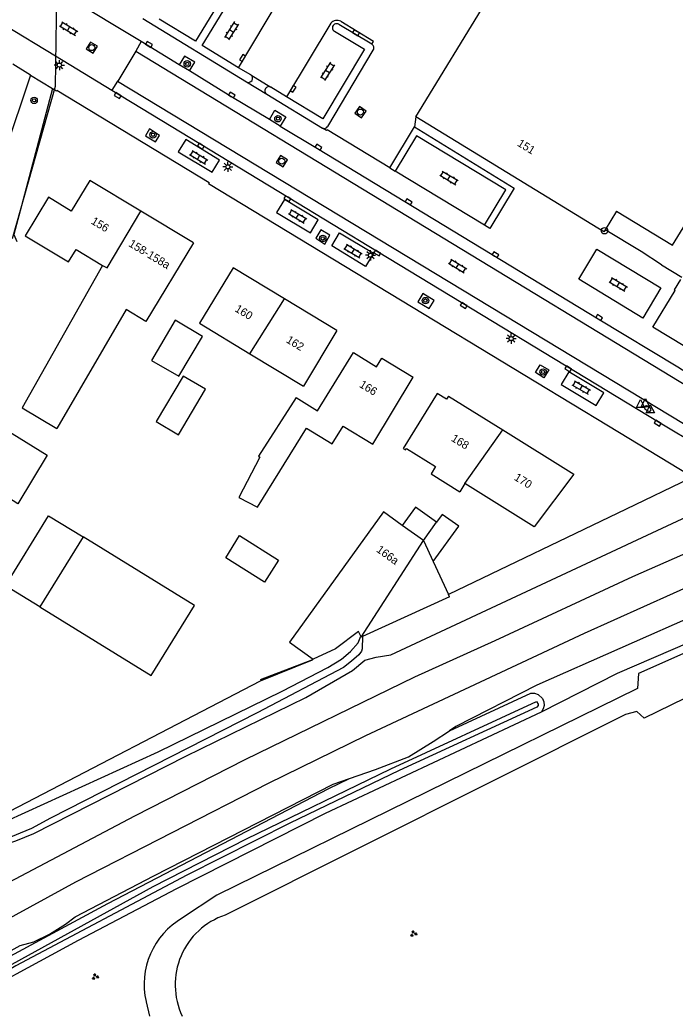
# Model space of a CAD drawing. Extents: x 136000 to 141014, y 402000 to 403500.
# Drawn here: x 138727.5 to 138808.4, y 402000 to 402123.2 of the extents above; entities that cross this region are included whole.
import ezdxf

# ---------------------------------------------------------------- set-up
doc = ezdxf.new("R2010")
doc.units = 0
for name, color, linetype in [('gg-afsc-draadraster', 7, 'Continuous'), ('gg-afsc-erfafscheiding', 7, 'Continuous'), ('gg-afsc-hekwerk', 7, 'Continuous'), ('gg-afsc-lijn draadraster', 7, 'Continuous'), ('gg-afsc-muur', 7, 'Continuous'), ('gg-anno-huisnummerreeks BGT', 7, 'Continuous'), ('gg-aspt-spoorlijn', 7, 'Continuous'), ('gg-bbg-bijgebouw', 7, 'Continuous'), ('gg-bbg-gedigitaliseerde bebouwing', 7, 'Continuous'), ('gg-bbg-gedigitaliseerde bijgebouw', 7, 'Continuous'), ('gg-bbg-hoofdgebouw', 7, 'Continuous'), ('gg-bbg-luifel en loopbrug', 7, 'Continuous'), ('gg-bbg-tussenscheiding', 7, 'Continuous'), ('gg-knt-BGT kruinlijn', 7, 'Continuous'), ('gg-knt-onverhard', 7, 'Continuous'), ('gg-knt-verharding', 7, 'Continuous'), ('gg-knt-verharding nz', 7, 'Continuous'), ('gg-kwrk-duiker nz buis', 7, 'Continuous'), ('gt-grn-vlakafsluiter', 7, 'Continuous'), ('gt-grn-weggrens', 7, 'Continuous'), ('gt-symb-boom', 7, 'Continuous'), ('gt-symb-brandkraan', 7, 'Continuous'), ('gt-symb-groenvak', 7, 'Continuous'), ('gt-symb-hoogtemerk', 7, 'Continuous'), ('gt-symb-klinker verharding', 7, 'Continuous'), ('gt-symb-kolk', 7, 'Continuous'), ('gt-symb-lichtmast', 7, 'Continuous'), ('gt-symb-rioolschacht', 7, 'Continuous'), ('gt-symb-waterafsluiter', 7, 'Continuous'), ('gx-grn-maaiveld', 7, 'Continuous')]:
    doc.layers.add(name, color=color, linetype=linetype)

# ---------------------------------------------------------------- blocks, each defined once
blk = doc.blocks.new('gt0-KL1')
at = {"layer": 'gt-symb-klinker verharding'}
for p, q in [((-1.15, 0.3), (1.15, 0.3)), ((-1, -0.3), (-1, 0.3)), ((-0.5, 0.3), (-0.5, 0.45)), ((0, -0.3), (0, 0.3)), ((0.5, 0.3), (0.5, 0.45)), ((1, -0.3), (1, 0.3)), ((-1.15, -0.3), (1.15, -0.3)), ((-0.5, -0.45), (-0.5, -0.3)), ((0.5, -0.45), (0.5, -0.3))]:
    blk.add_line(p, q, dxfattribs=at)
blk = doc.blocks.new('gt0-KOLK')
at = {"layer": 'gt-symb-kolk'}
blk.add_lwpolyline([(0, 0), (0.38, 0), (0.38, 0.4), (-0.37, 0.4), (-0.37, 0), (0, 0)], dxfattribs=at)
blk = doc.blocks.new('gt0-BOOM')
at = {"layer": 'gt-symb-boom'}
for radius in [0.4, 0.2]:
    blk.add_circle((0, 0), radius, dxfattribs=at)
blk = doc.blocks.new('gt0-RS')
at = {"layer": 'gt-symb-rioolschacht'}
blk.add_lwpolyline([(-0.5, -0.5), (0.5, -0.5), (0.5, 0.5), (-0.5, 0.5)], close=True, dxfattribs=at)
blk.add_circle((0, 0), 0.375, dxfattribs=at)
blk = doc.blocks.new('gt0-HMERK')
at = {"layer": 'gt-symb-hoogtemerk'}
blk.add_circle((0, 0), 0.4, dxfattribs=at)
blk.add_text('N.A.P', height=0.2, dxfattribs=at).set_placement((-0.35, -0.1))
blk = doc.blocks.new('gt0-LMAST')
at = {"layer": 'gt-symb-lichtmast'}
for p, q in [((-0.18, 0.17), (-0.45, 0.44)), ((0, 0.25), (0, 0.62)), ((0.17, 0.17), (0.44, 0.44)), ((-0.25, 0), (-0.63, 0)), ((-0.18, -0.18), (-0.45, -0.45)), ((0, -0.25), (0, -0.63)), ((0.44, -0.45), (0.17, -0.18)), ((0.25, 0), (0.62, 0))]:
    blk.add_line(p, q, dxfattribs=at)
blk.add_circle((0, 0), 0.25, dxfattribs=at)
blk = doc.blocks.new('gt0-GRVAK')
at = {"layer": 'gt-symb-groenvak'}
for p, q in [((-0.11, 0.19), (-0.23, 0.24)), ((-0.18, 0.15), (0.09, 0.15)), ((-0.09, 0.21), (-0.16, 0.32)), ((-0.05, 0.21), (-0.05, 0.39)), ((0, 0.21), (0.06, 0.32)), ((0.02, 0.19), (0.13, 0.24)), ((0.26, -0.05), (0.2, 0.06)), ((0.31, -0.05), (0.31, 0.13)), ((0.35, -0.05), (0.41, 0.06)), ((-0.24, -0.23), (-0.36, -0.18)), ((-0.32, -0.26), (-0.05, -0.26)), ((-0.23, -0.21), (-0.29, -0.1)), ((-0.18, -0.2), (-0.18, -0.02)), ((-0.14, -0.21), (-0.07, -0.1)), ((-0.12, -0.23), (0, -0.18)), ((0.24, -0.07), (0.12, -0.02)), ((0.17, -0.11), (0.44, -0.11)), ((0.37, -0.07), (0.49, -0.02))]:
    blk.add_line(p, q, dxfattribs=at)
blk = doc.blocks.new('gt0-WAFSL')
at = {"layer": 'gt-symb-waterafsluiter'}
for p, q in [((-0.5, -0.33), (0, 0.67)), ((0, 0.67), (0.5, -0.33)), ((0.5, -0.33), (-0.5, -0.33))]:
    blk.add_line(p, q, dxfattribs=at)
blk = doc.blocks.new('gt0-BR')
at = {"layer": 'gt-symb-brandkraan'}
for centre, radius, start, end in [((-0.24, 0), 0.206, 107.5669, 252.4331), ((0.6, -2.66), 3, 106.892, 107.5669), ((0, -0.69), 0.938, 73.108, 106.892), ((-0.6, -2.66), 3, 72.4331, 73.108), ((0.24, 0), 0.206, 287.567, 72.4331), ((0.6, 2.66), 3, 252.4331, 253.108), ((0, 0.69), 0.938, 253.108, 286.8921), ((-0.6, 2.66), 3, 286.8921, 287.567)]:
    blk.add_arc(centre, radius, start, end, dxfattribs=at)

msp = doc.modelspace()

# ---------------------------------------------------------------- linework, layer by layer
at = {"layer": 'gg-afsc-draadraster'}
msp.add_lwpolyline([(138707.99, 402015.99), (138725.19, 402024.81), (138757.19, 402041.44), (138763.59, 402044.05), (138763.67, 402044.14)], dxfattribs=at)
at = {"layer": 'gg-afsc-erfafscheiding'}
for p, q in [((138731.49, 402114.69), (138727.65, 402100.2)), ((138806.71, 402092.91), (138809.24, 402091.36))]:
    msp.add_line(p, q, dxfattribs=at)
msp.add_lwpolyline([(138727.65, 402100.2), (138726.71, 402096.63), (138727.06, 402095.77)], dxfattribs=at)
at = {"layer": 'gg-afsc-hekwerk'}
for p, q in [((138804.21, 402094.56), (138799.76, 402097.24)), ((138763.59, 402044.05), (138757.15, 402041.57))]:
    msp.add_line(p, q, dxfattribs=at)
at = {"layer": 'gg-afsc-lijn draadraster'}
msp.add_lwpolyline([(138707.99, 402015.99), (138725.19, 402024.81), (138757.19, 402041.44), (138763.59, 402044.05), (138763.67, 402044.14)], dxfattribs=at)
at = {"layer": 'gg-afsc-muur'}
msp.add_line((138806.71, 402092.91), (138804.21, 402094.56), dxfattribs=at)
at = {"layer": 'gg-aspt-spoorlijn'}
for points in [[(138704.79, 402000), (138710.74, 402003.54), (138717.86, 402007.58), (138734.37, 402016.59), (138758.15, 402028.78), (138770.17, 402034.71), (138797.19, 402047.35), (138822.84, 402058.9), (138865.06, 402077.37), (138894.97, 402090.09), (139118.02, 402185.84), (139147.5, 402198.53), (139174.15, 402210.16), (139186.04, 402215.07), (139222.15, 402230.71), (139232.46, 402234.96), (139247.95, 402241.74), (139266.94, 402249.8), (139312.8, 402269.59), (139342.64, 402282.24)], [(138697, 402000), (138697.64, 402000.38), (138703.06, 402003.72), (138713.49, 402009.48), (138718.51, 402012.38), (138726.14, 402016.57), (138741.65, 402024.75), (138755.26, 402031.73), (138776.24, 402041.95), (138786.18, 402046.43), (138803.15, 402054.35), (138845.09, 402072.82)]]:
    msp.add_lwpolyline(points, dxfattribs=at)
at = {"layer": 'gg-bbg-bijgebouw'}
for p, q in [((138777.29, 402058.79), (138778.49, 402056.19)), ((138778.49, 402056.19), (138780.4, 402052.11)), ((138780.53, 402051.82), (138780.4, 402052.11)), ((138743.68, 402042.12), (138749.01, 402050.78))]:
    msp.add_line(p, q, dxfattribs=at)
at = {"layer": 'gg-bbg-gedigitaliseerde bebouwing'}
for p, q in [((138776.35, 402111.18), (138785.43, 402126.04)), ((138749.65, 402085.66), (138755.86, 402081.89)), ((138755.86, 402081.89), (138762.49, 402077.87)), ((138782.41, 402065.85), (138781.78, 402064.83)), ((138791, 402060.51), (138782.41, 402065.85))]:
    msp.add_line(p, q, dxfattribs=at)
for points in [[(138748.9, 402095.61), (138743.01, 402085.89), (138740.59, 402087.36), (138731.99, 402072.65)], [(138761.59, 402076.5), (138756.93, 402069.23), (138757.09, 402069.12), (138754.48, 402064.12), (138756.81, 402062.91), (138762.84, 402072.71)]]:
    msp.add_lwpolyline(points, dxfattribs=at)
at = {"layer": 'gg-bbg-gedigitaliseerde bijgebouw'}
for p, q in [((138777.29, 402058.79), (138778.93, 402061.06)), ((138749.01, 402050.78), (138735.25, 402059.25)), ((138729.92, 402050.59), (138743.68, 402042.12))]:
    msp.add_line(p, q, dxfattribs=at)
for points in [[(138743.69, 402081.07), (138747.09, 402079.12), (138750.01, 402084.05), (138746.64, 402086.05), (138743.69, 402081.07)], [(138744.3, 402073.5), (138747.05, 402071.87), (138750.39, 402077.5), (138747.63, 402079.13), (138744.3, 402073.5)], [(138722.13, 402074.71), (138730.83, 402069.37), (138727.19, 402063.36), (138720.38, 402067.66)], [(138778.93, 402061.06), (138776.33, 402062.94), (138774.69, 402060.67)], [(138729.92, 402050.59), (138725.67, 402053.21), (138731, 402061.87), (138735.25, 402059.25)], [(138752.88, 402056.68), (138754.59, 402059.42), (138759.4, 402056.39), (138757.68, 402053.66), (138752.88, 402056.68)]]:
    msp.add_lwpolyline(points, dxfattribs=at)
at = {"layer": 'gg-bbg-hoofdgebouw'}
for p, q in [((138748.9, 402095.61), (138742.38, 402099.54)), ((138801.16, 402099.53), (138799.76, 402097.24)), ((138766.6, 402084.77), (138760.13, 402088.69)), ((138766.6, 402084.77), (138762.49, 402077.87)), ((138780.38, 402076.65), (138787.09, 402072.48))]:
    msp.add_line(p, q, dxfattribs=at)
for points in [[(138799.76, 402097.24), (138799.6, 402096.97), (138776.35, 402111.18)], [(138801.16, 402099.53), (138808.08, 402095.31), (138814.57, 402105.92)], [(138742.38, 402099.54), (138736.09, 402103.34), (138733.8, 402099.54), (138730.97, 402101.24), (138728.1, 402096.48), (138733.47, 402093.25), (138734.4, 402094.79), (138737.67, 402092.81)], [(138737.67, 402092.81), (138727.71, 402075.23), (138731.99, 402072.65)], [(138760.13, 402088.69), (138753.81, 402092.52), (138749.65, 402085.66)], [(138761.59, 402076.5), (138764.23, 402074.82), (138768.64, 402082.04)], [(138768.64, 402082.04), (138771.49, 402080.29), (138772.15, 402081.37), (138776.03, 402079.01)], [(138762.84, 402072.71), (138766.04, 402070.76), (138767.37, 402072.94), (138771.04, 402070.7), (138776.03, 402079.01)], [(138780.38, 402076.65), (138780.15, 402076.29), (138779.01, 402076.99), (138774.79, 402070.19), (138775.08, 402070.01), (138775.19, 402070.19), (138778.81, 402067.95), (138778.24, 402067.03), (138781.78, 402064.83)], [(138787.09, 402072.48), (138795.89, 402067.02), (138791, 402060.51)], [(138774.69, 402060.67), (138772.38, 402062.34), (138760.74, 402046.23), (138763.67, 402044.14)]]:
    msp.add_lwpolyline(points, dxfattribs=at)
at = {"layer": 'gg-bbg-luifel en loopbrug'}
msp.add_lwpolyline([(138778.49, 402056.19), (138781.66, 402060.57), (138779.63, 402062.04), (138778.93, 402061.06)], dxfattribs=at)
at = {"layer": 'gg-bbg-tussenscheiding'}
for p, q in [((138755.86, 402081.89), (138760.13, 402088.69)), ((138782.41, 402065.85), (138787.09, 402072.48)), ((138777.29, 402058.79), (138774.69, 402060.67)), ((138735.25, 402059.25), (138729.92, 402050.59)), ((138769.61, 402046.85), (138777.29, 402058.79))]:
    msp.add_line(p, q, dxfattribs=at)
msp.add_lwpolyline([(138737.67, 402092.81), (138738.21, 402092.52), (138742.38, 402099.54)], dxfattribs=at)
at = {"layer": 'gg-knt-BGT kruinlijn'}
for p, q in [((138769.76, 402046.92), (138769.73, 402045.43)), ((138769.73, 402045.43), (138769.65, 402045.13)), ((138769.33, 402044.66), (138768.43, 402043.87)), ((138769.65, 402045.13), (138769.33, 402044.66)), ((138767.41, 402043.09), (138756.76, 402037.5)), ((138768.43, 402043.87), (138767.41, 402043.09)), ((138756.76, 402037.5), (138731.23, 402024.49)), ((138731.23, 402024.49), (138728.89, 402023.19)), ((138728.89, 402023.19), (138725.6, 402021.85))]:
    msp.add_line(p, q, dxfattribs=at)
at = {"layer": 'gg-knt-onverhard'}
for p, q in [((138828.38, 402053.32), (138803.85, 402042.36)), ((138743.03, 402001.78), (138743.46, 402000))]:
    msp.add_line(p, q, dxfattribs=at)
for points in [[(138830.09, 402049.87), (138817.71, 402043.79), (138817.93, 402043.34), (138804.57, 402036.82), (138803.67, 402037.68), (138802.28, 402037.27), (138752.79, 402012.49)], [(138803.85, 402042.36), (138803.76, 402040.5), (138751.77, 402014.96), (138747.54, 402012.13)]]:
    msp.add_lwpolyline(points, dxfattribs=at)
for centre, radius, start, end in [((138755.73, 402003.88), 9.1, 108.8206, 205.2281), ((138752.28, 402003.91), 9.49, 119.9894, 192.9349)]:
    msp.add_arc(centre, radius, start, end, dxfattribs=at)
at = {"layer": 'gg-knt-verharding'}
for p, q in [((138742.44, 402120.5), (138731.99, 402126.85)), ((138754.46, 402117.27), (138760.03, 402126.62)), ((138742.62, 402123.34), (138755.45, 402115.52)), ((138725.47, 402122.61), (138731.86, 402118.72)), ((138765.86, 402122.79), (138760.39, 402113.67)), ((138770.92, 402120.17), (138766.83, 402122.63)), ((138742.44, 402120.5), (138741.75, 402119.32)), ((138747.14, 402117.62), (138742.44, 402120.5)), ((138765.47, 402109.99), (138771.11, 402119.45)), ((138731.86, 402118.72), (138738.82, 402114.48)), ((138728.76, 402116.34), (138726.57, 402117.7)), ((138748.38, 402116.86), (138747.14, 402117.62)), ((138755.99, 402116.38), (138754.46, 402117.27)), ((138728.76, 402116.34), (138728.73, 402116.24)), ((138728.76, 402116.34), (138731.49, 402114.69)), ((138755.99, 402116.38), (138758.45, 402114.87)), ((138739.52, 402115.61), (138738.82, 402114.48)), ((138760.39, 402113.67), (138758.45, 402114.87)), ((138757.95, 402114.01), (138764.84, 402109.8)), ((138759.61, 402110.05), (138758.27, 402110.86)), ((138773.16, 402104.88), (138776.18, 402109.94)), ((138773.16, 402104.88), (138773.82, 402104.48))]:
    msp.add_line(p, q, dxfattribs=at)
for points in [[(138749.36, 402129.3), (138753.08, 402127.05), (138749.14, 402120.53), (138744.65, 402123.27)], [(138754.46, 402117.27), (138749.97, 402120.03), (138753.92, 402126.51), (138757.59, 402124.29)], [(138770.92, 402120.17), (138771.14, 402120.49), (138767.08, 402123)], [(138766.31, 402121.77), (138770, 402119.56), (138764.89, 402110.96), (138760.39, 402113.67)], [(138741.75, 402119.32), (138741.75, 402119.32), (138739.53, 402115.62), (138739.52, 402115.61)], [(138748.38, 402116.86), (138749.04, 402117.95), (138747.8, 402118.69), (138747.14, 402117.62)], [(138758.27, 402110.86), (138753.52, 402113.72), (138748.38, 402116.86)], [(138728.73, 402116.24), (138713.02, 402069.42), (138711.06, 402065.89), (138696.37, 402044.03)], [(138731.49, 402114.69), (138731.96, 402114.4), (138732.02, 402114.48), (138750.81, 402103.06), (138750.75, 402102.96), (138773.1, 402089.39), (138791.19, 402078.43), (138800.16, 402072.97), (138810.22, 402066.88)], [(138758.27, 402110.86), (138758.96, 402112), (138760.3, 402111.2), (138759.61, 402110.05)], [(138742.96, 402108.85), (138744.19, 402108.1), (138744.68, 402108.9), (138743.47, 402109.69), (138742.96, 402108.85)], [(138759.61, 402110.05), (138764.22, 402107.27), (138798.9, 402086.2), (138808.73, 402080.26), (138810.02, 402079.46)], [(138773.16, 402104.88), (138765.39, 402109.58), (138765.33, 402109.52), (138764.84, 402109.8)], [(138776.18, 402109.94), (138788.52, 402102.39), (138785.51, 402097.39), (138784.85, 402097.81)], [(138784.85, 402097.81), (138787.49, 402102.18), (138776.45, 402108.84), (138773.82, 402104.48)], [(138764.64, 402097.21), (138764.01, 402096.17), (138765.12, 402095.46), (138765.75, 402096.56), (138764.64, 402097.21)], [(138809.07, 402091.09), (138808.29, 402089.8), (138808.41, 402089.72)], [(138776.61, 402088.33), (138777.99, 402087.5), (138778.62, 402088.5), (138777.24, 402089.34), (138776.61, 402088.33)], [(138813.54, 402080.41), (138805.64, 402085.19), (138808.41, 402089.72)], [(138791.16, 402079.57), (138791.74, 402080.54), (138792.79, 402079.91), (138792.19, 402078.93), (138791.16, 402079.57)]]:
    msp.add_lwpolyline(points, dxfattribs=at)
for centre, radius, start, end in [((138766.61, 402122.09), 1.03, 62.8692, 136.9811), ((138766.56, 402122.21), 0.502, 57.2244, 240.2412), ((138770.68, 402119.72), 0.507, 327.3482, 61.0995), ((138755.7, 402115.96), 0.509, 240.0433, 55.922), ((138758.21, 402114.43), 0.5, 61.2677, 237.9639), ((138765.05, 402110.24), 0.483, 244.468, 329.5183)]:
    msp.add_arc(centre, radius, start, end, dxfattribs=at)
at = {"layer": 'gg-knt-verharding nz'}
for p, q in [((138741.75, 402119.32), (138828.26, 402066.74)), ((138739.52, 402115.61), (138823.57, 402064.68)), ((138784.85, 402097.81), (138773.82, 402104.48))]:
    msp.add_line(p, q, dxfattribs=at)
for points in [[(138747.94, 402108.4), (138747, 402106.85), (138751.18, 402104.34), (138752.12, 402105.83), (138747.94, 402108.4)], [(138760.13, 402100.99), (138759.15, 402099.37), (138763.36, 402096.85), (138764.31, 402098.46), (138760.13, 402100.99)], [(138765.98, 402095.23), (138766.93, 402096.86), (138771.13, 402094.33), (138770.14, 402092.67), (138765.98, 402095.23)], [(138806.64, 402090.04), (138804.42, 402086.31), (138796.51, 402091.13), (138798.71, 402094.82), (138806.64, 402090.04)], [(138795.26, 402079.67), (138794.32, 402078.1), (138798.63, 402075.5), (138799.57, 402077.06), (138795.26, 402079.67)]]:
    msp.add_lwpolyline(points, dxfattribs=at)
at = {"layer": 'gg-kwrk-duiker nz buis'}
msp.add_lwpolyline([(138712.43, 402181.26), (138694.47, 402158.15), (138695.95, 402158.03), (138732.11, 402134.6), (138731.8, 402114.94), (138726.49, 402096.09)], dxfattribs=at)
at = {"layer": 'gt-grn-vlakafsluiter'}
msp.add_lwpolyline([(138810.23, 402066.48), (138802.34, 402062.68), (138780.4, 402052.11)], dxfattribs=at)
at = {"layer": 'gt-grn-weggrens'}
for p, q in [((138755.45, 402115.52), (138757.95, 402114.01)), ((138776.35, 402111.18), (138776.18, 402109.94))]:
    msp.add_line(p, q, dxfattribs=at)
at = {"layer": 'gx-grn-maaiveld'}
for p, q in [((138780.53, 402051.82), (138769.76, 402046.92)), ((138769.55, 402046.98), (138769.61, 402046.85)), ((138769.76, 402046.92), (138769.61, 402046.85))]:
    msp.add_line(p, q, dxfattribs=at)
for points in [[(138738.82, 402114.48), (138760.6, 402101.24), (138771.71, 402094.52), (138806.35, 402073.48), (138811.56, 402070.34), (138822.08, 402064.03)], [(138689.91, 402000), (138722.01, 402018.76), (138723.28, 402020.27), (138724.65, 402020.92), (138726.93, 402021.65), (138729.17, 402022.57), (138747.93, 402032.12), (138762.78, 402039.38), (138768.55, 402042.73), (138770.08, 402044.02), (138771.47, 402044.36), (138773.26, 402044.65), (138812.36, 402062.93), (138814.38, 402064.11), (138816.4, 402065.87)], [(138828.21, 402058.23), (138824.16, 402054.95), (138820.82, 402053.03), (138819.51, 402052.4), (138818.03, 402052.03), (138816.09, 402051.67), (138811.8, 402049.98), (138791.33, 402040.93), (138781.3, 402035.81), (138780.52, 402035.29)], [(138791.87, 402037.61), (138801.29, 402042.39), (138827.91, 402053.91), (138829.58, 402057.1)], [(138692.01, 402003.77), (138693.3, 402004.54), (138702.48, 402009.82), (138712.19, 402015.75), (138722.08, 402021.98), (138725.75, 402024.1), (138744.54, 402032.66), (138759.84, 402040.18), (138765.48, 402043.09), (138767.19, 402044.14), (138768.29, 402045.09), (138769.24, 402046.15), (138769.55, 402046.98)], [(138769.55, 402046.98), (138769.29, 402047.54), (138766.42, 402045.4), (138763.67, 402044.14)], [(138780.52, 402035.29), (138790.58, 402039.92), (138791.04, 402039.91), (138791.46, 402039.78), (138792.01, 402039.28), (138792.18, 402038.87), (138792.22, 402038.42), (138792.11, 402037.99), (138791.87, 402037.61)], [(138716.01, 402000), (138717.91, 402001.32), (138723.6, 402004.84), (138743.9, 402016.04), (138755.45, 402021.91), (138773.27, 402030.59), (138791.26, 402038.91), (138791.48, 402038.56), (138791.49, 402038.4), (138791.33, 402038.19), (138774.3, 402030.36), (138760.8, 402023.84), (138748.05, 402017.42), (138726.96, 402006.21), (138718.85, 402001.37), (138716.83, 402000)], [(138717.5, 402000), (138718.86, 402000.83), (138734.69, 402009.4), (138746.82, 402015.79), (138765.21, 402025.1), (138791.87, 402037.61)], [(138768.18, 402029.38), (138771.38, 402030.51), (138775.46, 402032.05), (138778.52, 402033.96), (138780.52, 402035.29)], [(138711.8, 402000), (138727.46, 402008.74), (138729.16, 402009.2), (138731.09, 402010.11), (138733.08, 402011.38), (138734.29, 402012.29), (138743.99, 402017.35), (138766.13, 402028.66), (138768.18, 402029.38)], [(138712.75, 402000), (138714.68, 402001.18), (138738.31, 402013.92), (138765.62, 402028.15), (138768.18, 402029.38)]]:
    msp.add_lwpolyline(points, dxfattribs=at)

# ---------------------------------------------------------------- block references
at = {"layer": 'gt-symb-boom'}
for p in [(138748.12, 402117.74), (138759.33, 402110.96), (138743.89, 402108.97), (138764.86, 402096.16), (138777.55, 402088.47), (138792.08, 402079.64)]:
    msp.add_blockref('gt0-BOOM', p, dxfattribs=at)
at = {"layer": 'gt-symb-boom', "rotation": 35.804105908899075}
msp.add_blockref('gt0-BOOM', (138729.2, 402113.23), dxfattribs=at)
at = {"layer": 'gt-symb-brandkraan', "rotation": -30.875291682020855}
msp.add_blockref('gt0-BR', (138805.01, 402075.12), dxfattribs=at)
at = {"layer": 'gt-symb-groenvak'}
for p in [(138776.08, 402010.19), (138736.75, 402004.88)]:
    msp.add_blockref('gt0-GRVAK', p, dxfattribs=at)
at = {"layer": 'gt-symb-hoogtemerk'}
msp.add_blockref('gt0-HMERK', (138799.68, 402097.11), dxfattribs=at)
at = {"layer": 'gt-symb-klinker verharding'}
for p, rotation in [((138733.47, 402122.09), -31.130799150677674), ((138753.58, 402121.83), -122.46679945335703), ((138765.44, 402116.82), -122.46679945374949), ((138749.54, 402106.19), -31.130799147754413), ((138780.46, 402103.64), -31.258485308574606), ((138761.75, 402098.9), -31.130799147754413), ((138768.61, 402094.59), -31.130799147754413), ((138781.52, 402092.75), -31.258485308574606), ((138801.37, 402090.47), -31.258485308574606), ((138796.8, 402077.73), -30.07902586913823)]:
    msp.add_blockref('gt0-KL1', p, dxfattribs=dict(at, rotation=rotation))
at = {"layer": 'gt-symb-kolk'}
for p, rotation in [((138769.08, 402121.76), 148.53512697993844), ((138743.29, 402119.98), -31.46487302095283), ((138755.12, 402118.37), 59.20328608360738), ((138761.03, 402114.76), -121.00306752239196), ((138739.64, 402113.99), 148.99693247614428), ((138753.52, 402113.72), -31.08172983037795), ((138749.91, 402107.74), 148.66279427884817), ((138764.22, 402107.27), -31.258485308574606), ((138760.6, 402101.24), 148.74151469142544), ((138775.37, 402100.51), -31.33720572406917), ((138771.71, 402094.52), 148.86920085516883), ((138786.09, 402093.98), -31.258485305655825), ((138782.39, 402088.04), 148.7415146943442), ((138798.9, 402086.2), -31.130799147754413), ((138795.29, 402080.2), 148.74151469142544), ((138806.35, 402073.48), 148.74151469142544)]:
    msp.add_blockref('gt0-KOLK', p, dxfattribs=dict(at, rotation=rotation))
at = {"layer": 'gt-symb-lichtmast'}
for p in [(138732.32, 402117.59), (138753.14, 402105.01), (138770.76, 402094.07), (138788.14, 402083.77)]:
    msp.add_blockref('gt0-LMAST', p, dxfattribs=at)
at = {"layer": 'gt-symb-rioolschacht'}
for p, rotation in [((138736.33, 402119.75), -121.38612476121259), ((138769.51, 402111.78), 55.3881936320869), ((138759.8, 402105.71), -121.05216071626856)]:
    msp.add_blockref('gt0-RS', p, dxfattribs=dict(at, rotation=rotation))
at = {"layer": 'gt-symb-waterafsluiter'}
for p in [(138804.11, 402075.57), (138804.72, 402075.68), (138805.33, 402074.93)]:
    msp.add_blockref('gt0-WAFSL', p, dxfattribs=at)

# ---------------------------------------------------------------- texts
at = {"layer": 'gg-anno-huisnummerreeks BGT'}
for s, rotation, p in [('151', 328.6, (138788.81, 402107.67)), ('156', 328.9, (138736.15, 402098.04)), ('158-158a', 328.9, (138740.79, 402095.25)), ('160', 328.8, (138753.91, 402087.2)), ('162', 328.8, (138760.25, 402083.36)), ('166', 328.7, (138769.29, 402077.84)), ('168', 328.2, (138780.64, 402071.19)), ('170', 328.2, (138788.42, 402066.36)), ('166a', 324.1, (138771.4, 402057.49))]:
    msp.add_text(s, height=1, rotation=rotation, dxfattribs=at).set_placement(p)

doc.saveas('drawing.dxf')
